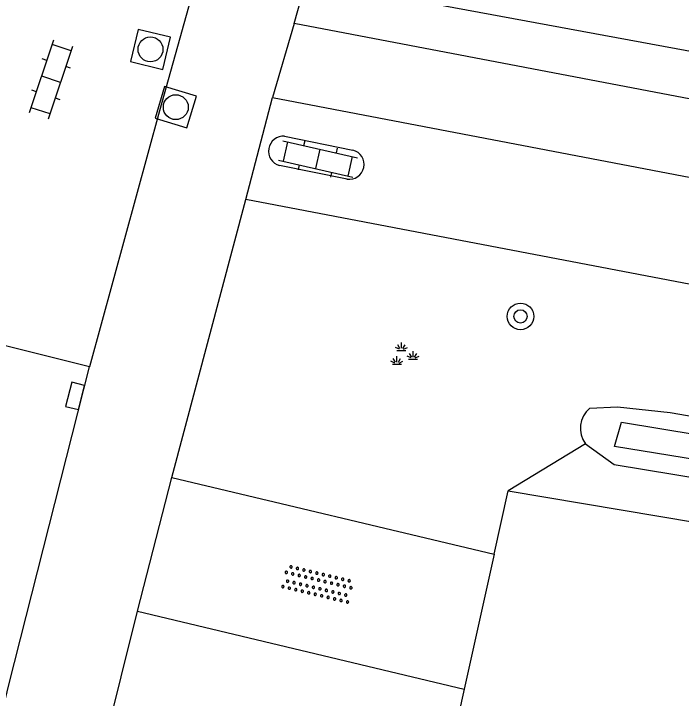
# Model space of a CAD drawing. Extents: x 124000 to 128010, y 398999 to 403000.
# Drawn here: x 127085.58 to 127105.67, y 399088.78 to 399109.37 of the extents above; entities that cross this region are included whole.
import ezdxf

# ---------------------------------------------------------------- set-up
doc = ezdxf.new("R2010")
doc.units = 0
for name, color, linetype in [('gg-afsc-hekwerk', 7, 'Continuous'), ('gg-knt-verharding', 7, 'Continuous'), ('gg-knt-verharding nz', 7, 'Continuous'), ('gg-kntw-bovenkant insteek waterloop', 7, 'Continuous'), ('gg-kntw-waterlijn', 7, 'Continuous'), ('gt-grn-groengrens', 7, 'Continuous'), ('gt-grn-groengrens NZ', 7, 'Continuous'), ('gt-symb-boom', 7, 'Continuous'), ('gt-symb-groenvak', 7, 'Continuous'), ('gt-symb-klinker verharding', 7, 'Continuous'), ('gt-symb-kolk', 7, 'Continuous'), ('gt-symb-overige verharding', 7, 'Continuous'), ('gt-symb-rioolschacht', 7, 'Continuous')]:
    doc.layers.add(name, color=color, linetype=linetype)

# ---------------------------------------------------------------- blocks, each defined once
blk = doc.blocks.new('gt0-BOOM')
at = {"layer": 'gt-symb-boom'}
for radius in [0.4, 0.2]:
    blk.add_circle((0, 0), radius, dxfattribs=at)
blk = doc.blocks.new('gt0-KL1')
at = {"layer": 'gt-symb-klinker verharding'}
for p, q in [((-0.5, 0.3), (-0.5, 0.45)), ((0.5, 0.3), (0.5, 0.45)), ((-1.15, 0.3), (1.15, 0.3)), ((-1, -0.3), (-1, 0.3)), ((0, -0.3), (0, 0.3)), ((1, -0.3), (1, 0.3)), ((-1.15, -0.3), (1.15, -0.3)), ((-0.5, -0.45), (-0.5, -0.3)), ((0.5, -0.45), (0.5, -0.3))]:
    blk.add_line(p, q, dxfattribs=at)
blk = doc.blocks.new('gt0-RS')
at = {"layer": 'gt-symb-rioolschacht'}
blk.add_lwpolyline([(-0.5, -0.5), (0.5, -0.5), (0.5, 0.5), (-0.5, 0.5)], close=True, dxfattribs=at)
blk.add_circle((0, 0), 0.375, dxfattribs=at)
blk = doc.blocks.new('gt0-OVH')
at = {"layer": 'gt-symb-overige verharding'}
for points in [[(-0.972, 0.298), (-0.967, 0.308), (-0.965, 0.319), (-0.966, 0.33), (-0.971, 0.34), (-0.978, 0.348), (-0.988, 0.353), (-0.999, 0.355), (-1.01, 0.354), (-1.02, 0.349), (-1.028, 0.342), (-1.033, 0.332), (-1.035, 0.321), (-1.034, 0.31), (-1.029, 0.3), (-1.022, 0.292), (-1.012, 0.287), (-1.001, 0.285), (-0.99, 0.286), (-0.98, 0.291)], [(-0.772, 0.298), (-0.767, 0.308), (-0.765, 0.319), (-0.766, 0.33), (-0.771, 0.34), (-0.778, 0.348), (-0.788, 0.353), (-0.799, 0.355), (-0.81, 0.354), (-0.82, 0.349), (-0.828, 0.342), (-0.833, 0.332), (-0.835, 0.321), (-0.834, 0.31), (-0.829, 0.3), (-0.822, 0.292), (-0.812, 0.287), (-0.801, 0.285), (-0.79, 0.286), (-0.78, 0.291)], [(-0.572, 0.298), (-0.567, 0.308), (-0.565, 0.319), (-0.566, 0.33), (-0.571, 0.34), (-0.578, 0.348), (-0.588, 0.353), (-0.599, 0.355), (-0.61, 0.354), (-0.62, 0.349), (-0.628, 0.342), (-0.633, 0.332), (-0.635, 0.321), (-0.634, 0.31), (-0.629, 0.3), (-0.622, 0.292), (-0.612, 0.287), (-0.601, 0.285), (-0.59, 0.286), (-0.58, 0.291)], [(-0.372, 0.298), (-0.367, 0.308), (-0.365, 0.319), (-0.366, 0.33), (-0.371, 0.34), (-0.378, 0.348), (-0.388, 0.353), (-0.399, 0.355), (-0.41, 0.354), (-0.42, 0.349), (-0.428, 0.342), (-0.433, 0.332), (-0.435, 0.321), (-0.434, 0.31), (-0.429, 0.3), (-0.422, 0.292), (-0.412, 0.287), (-0.401, 0.285), (-0.39, 0.286), (-0.38, 0.291)], [(-0.172, 0.298), (-0.167, 0.308), (-0.165, 0.319), (-0.166, 0.33), (-0.171, 0.34), (-0.178, 0.348), (-0.188, 0.353), (-0.199, 0.355), (-0.21, 0.354), (-0.22, 0.349), (-0.228, 0.342), (-0.233, 0.332), (-0.235, 0.321), (-0.234, 0.31), (-0.229, 0.3), (-0.222, 0.292), (-0.212, 0.287), (-0.201, 0.285), (-0.19, 0.286), (-0.18, 0.291)], [(0.028, 0.298), (0.033, 0.308), (0.035, 0.319), (0.034, 0.33), (0.029, 0.34), (0.022, 0.348), (0.012, 0.353), (0.001, 0.355), (-0.01, 0.354), (-0.02, 0.349), (-0.028, 0.342), (-0.033, 0.332), (-0.035, 0.321), (-0.034, 0.31), (-0.029, 0.3), (-0.022, 0.292), (-0.012, 0.287), (-0.001, 0.285), (0.01, 0.286), (0.02, 0.291)], [(0.228, 0.298), (0.233, 0.308), (0.235, 0.319), (0.234, 0.33), (0.229, 0.34), (0.222, 0.348), (0.212, 0.353), (0.201, 0.355), (0.19, 0.354), (0.18, 0.349), (0.172, 0.342), (0.167, 0.332), (0.165, 0.321), (0.166, 0.31), (0.171, 0.3), (0.178, 0.292), (0.188, 0.287), (0.199, 0.285), (0.21, 0.286), (0.22, 0.291)], [(0.428, 0.298), (0.433, 0.308), (0.435, 0.319), (0.434, 0.33), (0.429, 0.34), (0.422, 0.348), (0.412, 0.353), (0.401, 0.355), (0.39, 0.354), (0.38, 0.349), (0.372, 0.342), (0.367, 0.332), (0.365, 0.321), (0.366, 0.31), (0.371, 0.3), (0.378, 0.292), (0.388, 0.287), (0.399, 0.285), (0.41, 0.286), (0.42, 0.291)], [(0.628, 0.298), (0.633, 0.308), (0.635, 0.319), (0.634, 0.33), (0.629, 0.34), (0.622, 0.348), (0.612, 0.353), (0.601, 0.355), (0.59, 0.354), (0.58, 0.349), (0.572, 0.342), (0.567, 0.332), (0.565, 0.321), (0.566, 0.31), (0.571, 0.3), (0.578, 0.292), (0.588, 0.287), (0.599, 0.285), (0.61, 0.286), (0.62, 0.291)], [(0.828, 0.298), (0.833, 0.308), (0.835, 0.319), (0.834, 0.33), (0.829, 0.34), (0.822, 0.348), (0.812, 0.353), (0.801, 0.355), (0.79, 0.354), (0.78, 0.349), (0.772, 0.342), (0.767, 0.332), (0.765, 0.321), (0.766, 0.31), (0.771, 0.3), (0.778, 0.292), (0.788, 0.287), (0.799, 0.285), (0.81, 0.286), (0.82, 0.291)], [(1.028, 0.298), (1.033, 0.308), (1.035, 0.319), (1.034, 0.33), (1.029, 0.34), (1.022, 0.348), (1.012, 0.353), (1.001, 0.355), (0.99, 0.354), (0.98, 0.349), (0.972, 0.342), (0.967, 0.332), (0.965, 0.321), (0.966, 0.31), (0.971, 0.3), (0.978, 0.292), (0.988, 0.287), (0.999, 0.285), (1.01, 0.286), (1.02, 0.291)], [(-0.872, 0.106), (-0.867, 0.116), (-0.865, 0.126), (-0.866, 0.137), (-0.871, 0.147), (-0.878, 0.156), (-0.888, 0.161), (-0.899, 0.163), (-0.91, 0.162), (-0.92, 0.157), (-0.928, 0.15), (-0.933, 0.14), (-0.935, 0.129), (-0.934, 0.118), (-0.929, 0.108), (-0.922, 0.1), (-0.912, 0.095), (-0.901, 0.092), (-0.89, 0.094), (-0.88, 0.098)], [(-0.672, 0.106), (-0.667, 0.116), (-0.665, 0.126), (-0.666, 0.137), (-0.671, 0.147), (-0.678, 0.156), (-0.688, 0.161), (-0.699, 0.163), (-0.71, 0.162), (-0.72, 0.157), (-0.728, 0.15), (-0.733, 0.14), (-0.735, 0.129), (-0.734, 0.118), (-0.729, 0.108), (-0.722, 0.1), (-0.712, 0.095), (-0.701, 0.092), (-0.69, 0.094), (-0.68, 0.098)], [(-0.472, 0.106), (-0.467, 0.116), (-0.465, 0.126), (-0.466, 0.137), (-0.471, 0.147), (-0.478, 0.156), (-0.488, 0.161), (-0.499, 0.163), (-0.51, 0.162), (-0.52, 0.157), (-0.528, 0.15), (-0.533, 0.14), (-0.535, 0.129), (-0.534, 0.118), (-0.529, 0.108), (-0.522, 0.1), (-0.512, 0.095), (-0.501, 0.092), (-0.49, 0.094), (-0.48, 0.098)], [(-0.272, 0.106), (-0.267, 0.116), (-0.265, 0.126), (-0.266, 0.137), (-0.271, 0.147), (-0.278, 0.156), (-0.288, 0.161), (-0.299, 0.163), (-0.31, 0.162), (-0.32, 0.157), (-0.328, 0.15), (-0.333, 0.14), (-0.335, 0.129), (-0.334, 0.118), (-0.329, 0.108), (-0.322, 0.1), (-0.312, 0.095), (-0.301, 0.092), (-0.29, 0.094), (-0.28, 0.098)], [(-0.072, 0.106), (-0.067, 0.116), (-0.065, 0.126), (-0.066, 0.137), (-0.071, 0.147), (-0.078, 0.156), (-0.088, 0.161), (-0.099, 0.163), (-0.11, 0.162), (-0.12, 0.157), (-0.128, 0.15), (-0.133, 0.14), (-0.135, 0.129), (-0.134, 0.118), (-0.129, 0.108), (-0.122, 0.1), (-0.112, 0.095), (-0.101, 0.092), (-0.09, 0.094), (-0.08, 0.098)], [(0.128, 0.106), (0.133, 0.116), (0.135, 0.126), (0.134, 0.137), (0.129, 0.147), (0.122, 0.156), (0.112, 0.161), (0.101, 0.163), (0.09, 0.162), (0.08, 0.157), (0.072, 0.15), (0.067, 0.14), (0.065, 0.129), (0.066, 0.118), (0.071, 0.108), (0.078, 0.1), (0.088, 0.095), (0.099, 0.092), (0.11, 0.094), (0.12, 0.098)], [(0.328, 0.106), (0.333, 0.116), (0.335, 0.126), (0.334, 0.137), (0.329, 0.147), (0.322, 0.156), (0.312, 0.161), (0.301, 0.163), (0.29, 0.162), (0.28, 0.157), (0.272, 0.15), (0.267, 0.14), (0.265, 0.129), (0.266, 0.118), (0.271, 0.108), (0.278, 0.1), (0.288, 0.095), (0.299, 0.092), (0.31, 0.094), (0.32, 0.098)], [(0.528, 0.106), (0.533, 0.116), (0.535, 0.126), (0.534, 0.137), (0.529, 0.147), (0.522, 0.156), (0.512, 0.161), (0.501, 0.163), (0.49, 0.162), (0.48, 0.157), (0.472, 0.15), (0.467, 0.14), (0.465, 0.129), (0.466, 0.118), (0.471, 0.108), (0.478, 0.1), (0.488, 0.095), (0.499, 0.092), (0.51, 0.094), (0.52, 0.098)], [(0.728, 0.106), (0.733, 0.116), (0.735, 0.126), (0.734, 0.137), (0.729, 0.147), (0.722, 0.156), (0.712, 0.161), (0.701, 0.163), (0.69, 0.162), (0.68, 0.157), (0.672, 0.15), (0.667, 0.14), (0.665, 0.129), (0.666, 0.118), (0.671, 0.108), (0.678, 0.1), (0.688, 0.095), (0.699, 0.092), (0.71, 0.094), (0.72, 0.098)], [(0.928, 0.106), (0.933, 0.116), (0.935, 0.126), (0.934, 0.137), (0.929, 0.147), (0.922, 0.156), (0.912, 0.161), (0.901, 0.163), (0.89, 0.162), (0.88, 0.157), (0.872, 0.15), (0.867, 0.14), (0.865, 0.129), (0.866, 0.118), (0.871, 0.108), (0.878, 0.1), (0.888, 0.095), (0.899, 0.092), (0.91, 0.094), (0.92, 0.098)], [(-0.972, -0.142), (-0.967, -0.132), (-0.965, -0.121), (-0.966, -0.11), (-0.971, -0.1), (-0.978, -0.092), (-0.988, -0.087), (-0.999, -0.085), (-1.01, -0.086), (-1.02, -0.091), (-1.028, -0.098), (-1.033, -0.108), (-1.035, -0.119), (-1.034, -0.13), (-1.029, -0.14), (-1.022, -0.148), (-1.012, -0.153), (-1.001, -0.155), (-0.99, -0.154), (-0.98, -0.149)], [(-0.772, -0.142), (-0.767, -0.132), (-0.765, -0.121), (-0.766, -0.11), (-0.771, -0.1), (-0.778, -0.092), (-0.788, -0.087), (-0.799, -0.085), (-0.81, -0.086), (-0.82, -0.091), (-0.828, -0.098), (-0.833, -0.108), (-0.835, -0.119), (-0.834, -0.13), (-0.829, -0.14), (-0.822, -0.148), (-0.812, -0.153), (-0.801, -0.155), (-0.79, -0.154), (-0.78, -0.149)], [(-0.572, -0.142), (-0.567, -0.132), (-0.565, -0.121), (-0.566, -0.11), (-0.571, -0.1), (-0.578, -0.092), (-0.588, -0.087), (-0.599, -0.085), (-0.61, -0.086), (-0.62, -0.091), (-0.628, -0.098), (-0.633, -0.108), (-0.635, -0.119), (-0.634, -0.13), (-0.629, -0.14), (-0.622, -0.148), (-0.612, -0.153), (-0.601, -0.155), (-0.59, -0.154), (-0.58, -0.149)], [(-0.372, -0.142), (-0.367, -0.132), (-0.365, -0.121), (-0.366, -0.11), (-0.371, -0.1), (-0.378, -0.092), (-0.388, -0.087), (-0.399, -0.085), (-0.41, -0.086), (-0.42, -0.091), (-0.428, -0.098), (-0.433, -0.108), (-0.435, -0.119), (-0.434, -0.13), (-0.429, -0.14), (-0.422, -0.148), (-0.412, -0.153), (-0.401, -0.155), (-0.39, -0.154), (-0.38, -0.149)], [(-0.172, -0.142), (-0.167, -0.132), (-0.165, -0.121), (-0.166, -0.11), (-0.171, -0.1), (-0.178, -0.092), (-0.188, -0.087), (-0.199, -0.085), (-0.21, -0.086), (-0.22, -0.091), (-0.228, -0.098), (-0.233, -0.108), (-0.235, -0.119), (-0.234, -0.13), (-0.229, -0.14), (-0.222, -0.148), (-0.212, -0.153), (-0.201, -0.155), (-0.19, -0.154), (-0.18, -0.149)], [(0.028, -0.142), (0.033, -0.132), (0.035, -0.121), (0.034, -0.11), (0.029, -0.1), (0.022, -0.092), (0.012, -0.087), (0.001, -0.085), (-0.01, -0.086), (-0.02, -0.091), (-0.028, -0.098), (-0.033, -0.108), (-0.035, -0.119), (-0.034, -0.13), (-0.029, -0.14), (-0.022, -0.148), (-0.012, -0.153), (-0.001, -0.155), (0.01, -0.154), (0.02, -0.149)], [(0.228, -0.142), (0.233, -0.132), (0.235, -0.121), (0.234, -0.11), (0.229, -0.1), (0.222, -0.092), (0.212, -0.087), (0.201, -0.085), (0.19, -0.086), (0.18, -0.091), (0.172, -0.098), (0.167, -0.108), (0.165, -0.119), (0.166, -0.13), (0.171, -0.14), (0.178, -0.148), (0.188, -0.153), (0.199, -0.155), (0.21, -0.154), (0.22, -0.149)], [(0.428, -0.142), (0.433, -0.132), (0.435, -0.121), (0.434, -0.11), (0.429, -0.1), (0.422, -0.092), (0.412, -0.087), (0.401, -0.085), (0.39, -0.086), (0.38, -0.091), (0.372, -0.098), (0.367, -0.108), (0.365, -0.119), (0.366, -0.13), (0.371, -0.14), (0.378, -0.148), (0.388, -0.153), (0.399, -0.155), (0.41, -0.154), (0.42, -0.149)], [(0.628, -0.142), (0.633, -0.132), (0.635, -0.121), (0.634, -0.11), (0.629, -0.1), (0.622, -0.092), (0.612, -0.087), (0.601, -0.085), (0.59, -0.086), (0.58, -0.091), (0.572, -0.098), (0.567, -0.108), (0.565, -0.119), (0.566, -0.13), (0.571, -0.14), (0.578, -0.148), (0.588, -0.153), (0.599, -0.155), (0.61, -0.154), (0.62, -0.149)], [(0.828, -0.142), (0.833, -0.132), (0.835, -0.121), (0.834, -0.11), (0.829, -0.1), (0.822, -0.092), (0.812, -0.087), (0.801, -0.085), (0.79, -0.086), (0.78, -0.091), (0.772, -0.098), (0.767, -0.108), (0.765, -0.119), (0.766, -0.13), (0.771, -0.14), (0.778, -0.148), (0.788, -0.153), (0.799, -0.155), (0.81, -0.154), (0.82, -0.149)], [(1.028, -0.142), (1.033, -0.132), (1.035, -0.121), (1.034, -0.11), (1.029, -0.1), (1.022, -0.092), (1.012, -0.087), (1.001, -0.085), (0.99, -0.086), (0.98, -0.091), (0.972, -0.098), (0.967, -0.108), (0.965, -0.119), (0.966, -0.13), (0.971, -0.14), (0.978, -0.148), (0.988, -0.153), (0.999, -0.155), (1.01, -0.154), (1.02, -0.149)], [(-0.872, -0.334), (-0.867, -0.324), (-0.865, -0.314), (-0.866, -0.303), (-0.871, -0.293), (-0.878, -0.284), (-0.888, -0.279), (-0.899, -0.277), (-0.91, -0.278), (-0.92, -0.283), (-0.928, -0.29), (-0.933, -0.3), (-0.935, -0.311), (-0.934, -0.322), (-0.929, -0.332), (-0.922, -0.34), (-0.912, -0.345), (-0.901, -0.348), (-0.89, -0.346), (-0.88, -0.342)], [(-0.672, -0.334), (-0.667, -0.324), (-0.665, -0.314), (-0.666, -0.303), (-0.671, -0.293), (-0.678, -0.284), (-0.688, -0.279), (-0.699, -0.277), (-0.71, -0.278), (-0.72, -0.283), (-0.728, -0.29), (-0.733, -0.3), (-0.735, -0.311), (-0.734, -0.322), (-0.729, -0.332), (-0.722, -0.34), (-0.712, -0.345), (-0.701, -0.348), (-0.69, -0.346), (-0.68, -0.342)], [(-0.472, -0.334), (-0.467, -0.324), (-0.465, -0.314), (-0.466, -0.303), (-0.471, -0.293), (-0.478, -0.284), (-0.488, -0.279), (-0.499, -0.277), (-0.51, -0.278), (-0.52, -0.283), (-0.528, -0.29), (-0.533, -0.3), (-0.535, -0.311), (-0.534, -0.322), (-0.529, -0.332), (-0.522, -0.34), (-0.512, -0.345), (-0.501, -0.348), (-0.49, -0.346), (-0.48, -0.342)], [(-0.272, -0.334), (-0.267, -0.324), (-0.265, -0.314), (-0.266, -0.303), (-0.271, -0.293), (-0.278, -0.284), (-0.288, -0.279), (-0.299, -0.277), (-0.31, -0.278), (-0.32, -0.283), (-0.328, -0.29), (-0.333, -0.3), (-0.335, -0.311), (-0.334, -0.322), (-0.329, -0.332), (-0.322, -0.34), (-0.312, -0.345), (-0.301, -0.348), (-0.29, -0.346), (-0.28, -0.342)], [(-0.072, -0.334), (-0.067, -0.324), (-0.065, -0.314), (-0.066, -0.303), (-0.071, -0.293), (-0.078, -0.284), (-0.088, -0.279), (-0.099, -0.277), (-0.11, -0.278), (-0.12, -0.283), (-0.128, -0.29), (-0.133, -0.3), (-0.135, -0.311), (-0.134, -0.322), (-0.129, -0.332), (-0.122, -0.34), (-0.112, -0.345), (-0.101, -0.348), (-0.09, -0.346), (-0.08, -0.342)], [(0.128, -0.334), (0.133, -0.324), (0.135, -0.314), (0.134, -0.303), (0.129, -0.293), (0.122, -0.284), (0.112, -0.279), (0.101, -0.277), (0.09, -0.278), (0.08, -0.283), (0.072, -0.29), (0.067, -0.3), (0.065, -0.311), (0.066, -0.322), (0.071, -0.332), (0.078, -0.34), (0.088, -0.345), (0.099, -0.348), (0.11, -0.346), (0.12, -0.342)], [(0.328, -0.334), (0.333, -0.324), (0.335, -0.314), (0.334, -0.303), (0.329, -0.293), (0.322, -0.284), (0.312, -0.279), (0.301, -0.277), (0.29, -0.278), (0.28, -0.283), (0.272, -0.29), (0.267, -0.3), (0.265, -0.311), (0.266, -0.322), (0.271, -0.332), (0.278, -0.34), (0.288, -0.345), (0.299, -0.348), (0.31, -0.346), (0.32, -0.342)], [(0.528, -0.334), (0.533, -0.324), (0.535, -0.314), (0.534, -0.303), (0.529, -0.293), (0.522, -0.284), (0.512, -0.279), (0.501, -0.277), (0.49, -0.278), (0.48, -0.283), (0.472, -0.29), (0.467, -0.3), (0.465, -0.311), (0.466, -0.322), (0.471, -0.332), (0.478, -0.34), (0.488, -0.345), (0.499, -0.348), (0.51, -0.346), (0.52, -0.342)], [(0.728, -0.334), (0.733, -0.324), (0.735, -0.314), (0.734, -0.303), (0.729, -0.293), (0.722, -0.284), (0.712, -0.279), (0.701, -0.277), (0.69, -0.278), (0.68, -0.283), (0.672, -0.29), (0.667, -0.3), (0.665, -0.311), (0.666, -0.322), (0.671, -0.332), (0.678, -0.34), (0.688, -0.345), (0.699, -0.348), (0.71, -0.346), (0.72, -0.342)], [(0.928, -0.334), (0.933, -0.324), (0.935, -0.314), (0.934, -0.303), (0.929, -0.293), (0.922, -0.284), (0.912, -0.279), (0.901, -0.277), (0.89, -0.278), (0.88, -0.283), (0.872, -0.29), (0.867, -0.3), (0.865, -0.311), (0.866, -0.322), (0.871, -0.332), (0.878, -0.34), (0.888, -0.345), (0.899, -0.348), (0.91, -0.346), (0.92, -0.342)]]:
    blk.add_lwpolyline(points, close=True, dxfattribs=at)
blk = doc.blocks.new('gt0-KOLK')
at = {"layer": 'gt-symb-kolk'}
blk.add_lwpolyline([(0, 0), (0.375, 0), (0.375, 0.4), (-0.375, 0.4), (-0.375, 0), (0, 0)], dxfattribs=at)
blk = doc.blocks.new('gt0-GRVAK')
at = {"layer": 'gt-symb-groenvak'}
for p, q in [((-0.11, 0.189), (-0.228, 0.24)), ((-0.091, 0.211), (-0.156, 0.322)), ((-0.047, 0.214), (-0.047, 0.393)), ((-0.004, 0.211), (0.061, 0.322)), ((0.015, 0.189), (0.133, 0.24)), ((-0.182, 0.153), (0.088, 0.153)), ((0.262, -0.052), (0.197, 0.059)), ((0.305, -0.049), (0.305, 0.13)), ((0.349, -0.052), (0.414, 0.059)), ((-0.245, -0.228), (-0.363, -0.177)), ((-0.226, -0.206), (-0.291, -0.095)), ((-0.183, -0.203), (-0.183, -0.024)), ((-0.139, -0.206), (-0.074, -0.095)), ((-0.12, -0.228), (-0.002, -0.177)), ((0.243, -0.074), (0.125, -0.023)), ((0.17, -0.11), (0.441, -0.11)), ((0.368, -0.074), (0.486, -0.023)), ((-0.318, -0.264), (-0.047, -0.264))]:
    blk.add_line(p, q, dxfattribs=at)

msp = doc.modelspace()

# ---------------------------------------------------------------- linework, layer by layer
at = {"layer": 'gg-afsc-hekwerk'}
for p, q in [((127100.035, 399093.11), (127100.458, 399095.017)), ((127100.035, 399093.11), (127099.136, 399089.051)), ((127099.136, 399089.051), (127096.159, 399075.616))]:
    msp.add_line(p, q, dxfattribs=at)
msp.add_lwpolyline([(127100.458, 399095.017), (127135.415, 399089.139), (127130.329, 399070.185), (127125.28, 399044.901), (127120.086, 399009.165), (127085.638, 399016.306)], dxfattribs=at)
at = {"layer": 'gg-knt-verharding'}
for p, q in [((127094.018, 399109.072), (127094.381, 399110.372)), ((127094.018, 399109.072), (127093.372, 399106.846)), ((127138.476, 399100.589), (127094.018, 399109.072)), ((127092.562, 399103.784), (127093.372, 399106.846)), ((127093.372, 399106.846), (127138.121, 399098.29)), ((127093.732, 399105.685), (127095.787, 399105.264)), ((127095.611, 399104.393), (127093.578, 399104.798)), ((127090.337, 399095.418), (127092.562, 399103.784)), ((127137.485, 399095.202), (127092.562, 399103.784)), ((127087.866, 399098.751), (127082.865, 399099.984)), ((127089.31, 399091.392), (127090.337, 399095.418)), ((127090.337, 399095.418), (127100.035, 399093.11)), ((127089.31, 399091.392), (127099.136, 399089.051))]:
    msp.add_line(p, q, dxfattribs=at)
for points in [[(127084.742, 399086.324), (127085.434, 399089.177), (127087.866, 399098.751)], [(127086.493, 399079.738), (127087.833, 399085.467), (127089.31, 399091.392)]]:
    msp.add_lwpolyline(points, dxfattribs=at)
for centre, radius, start, end in [((127093.703, 399105.233), 0.453, 86.3308, 253.9703), ((127095.679, 399104.832), 0.445, 261.1613, 75.9912)]:
    msp.add_arc(centre, radius, start, end, dxfattribs=at)
at = {"layer": 'gg-knt-verharding nz'}
msp.add_lwpolyline([(127092.114, 399114.125), (127089.966, 399106.444), (127087.866, 399098.751)], dxfattribs=at)
at = {"layer": 'gg-kntw-bovenkant insteek waterloop'}
for points in [[(127102.914, 399097.501), (127103.751, 399097.539), (127105.334, 399097.372), (127114.66, 399095.761), (127123.14, 399094.5), (127124.487, 399095.269)], [(127102.788, 399096.429), (127103.646, 399095.81), (127123.611, 399092.522), (127171.795, 399082.547)]]:
    msp.add_lwpolyline(points, dxfattribs=at)
msp.add_arc((127103.42, 399096.898), 0.787, 130.0157, 216.577, dxfattribs=at)
at = {"layer": 'gg-kntw-waterlijn'}
msp.add_lwpolyline([(127103.874, 399097.078), (127118.924, 399094.598), (127123.41, 399093.859), (127124.981, 399094.017), (127138.624, 399091.415), (127163.9, 399086.595), (127170.322, 399085.095), (127173.836, 399083.835), (127191.12, 399073.378), (127197.752, 399068.852), (127197.909, 399068.287), (127197.657, 399067.847), (127197.092, 399067.91), (127190.711, 399071.995), (127175.692, 399081.614), (127171.377, 399083.428), (127164.579, 399085.195), (127122.72, 399093.248), (127103.663, 399096.351), (127103.874, 399097.078)], dxfattribs=at)
at = {"layer": 'gt-grn-groengrens'}
msp.add_line((127125.492, 399104.606), (127094.381, 399110.372), dxfattribs=at)
at = {"layer": 'gt-grn-groengrens NZ'}
msp.add_line((127102.788, 399096.429), (127100.458, 399095.017), dxfattribs=at)

# ---------------------------------------------------------------- block references
at = {"layer": 'gt-symb-boom'}
msp.add_blockref('gt0-BOOM', (127100.832, 399100.264), dxfattribs=at)
at = {"layer": 'gt-symb-groenvak'}
msp.add_blockref('gt0-GRVAK', (127097.296, 399099.089), dxfattribs=at)
at = {"layer": 'gt-symb-klinker verharding'}
for p, rotation in [((127086.708, 399107.396), 71.58316555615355), ((127094.737, 399105), -12.882979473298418)]:
    msp.add_blockref('gt0-KL1', p, dxfattribs=dict(at, rotation=rotation))
at = {"layer": 'gt-symb-kolk', "rotation": 75.81081984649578}
msp.add_blockref('gt0-KOLK', (127087.622, 399097.823), dxfattribs=at)
at = {"layer": 'gt-symb-overige verharding', "rotation": 166.5889281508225}
msp.add_blockref('gt0-OVH', (127094.728, 399092.215), dxfattribs=at)
at = {"layer": 'gt-symb-rioolschacht'}
for p, rotation in [((127089.697, 399108.295), -103.59156043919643), ((127090.459, 399106.557), 73.32270606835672)]:
    msp.add_blockref('gt0-RS', p, dxfattribs=dict(at, rotation=rotation))

doc.saveas('drawing.dxf')
